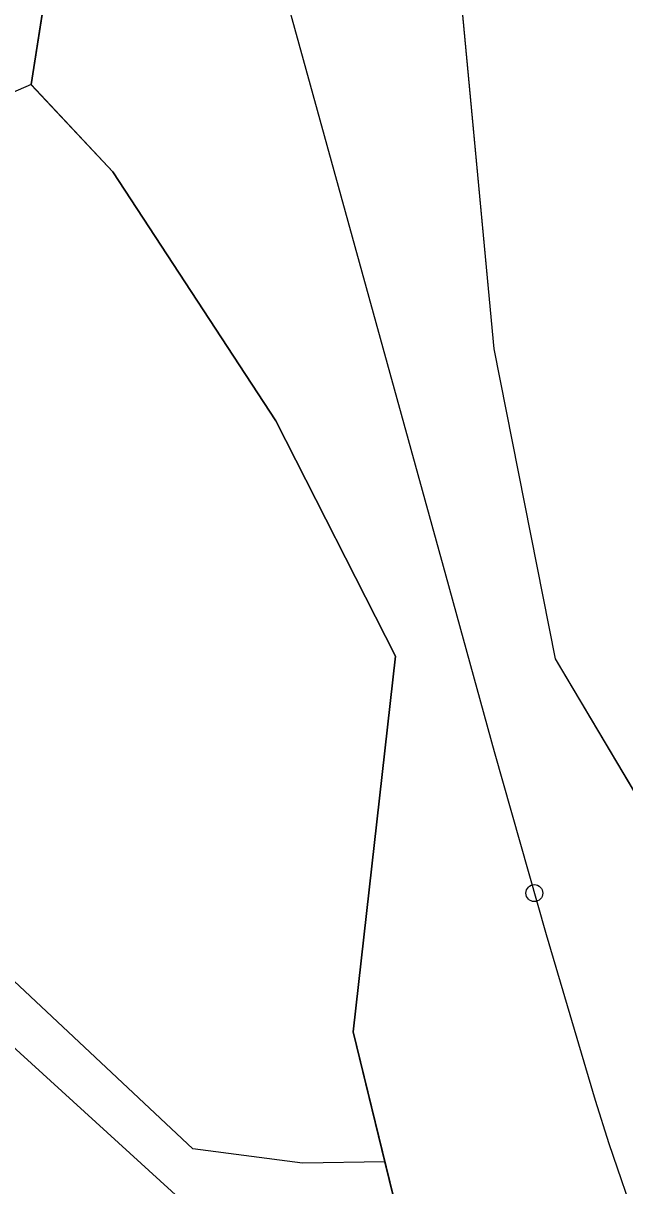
# Model space of a CAD drawing. Extents: x -866656 to -858817, y -1041816 to -1038653.
# Drawn here: x -864973 to -864919.6, y -1041046.4 to -1040943.1 of the extents above; entities that cross this region are included whole.
import ezdxf

# ---------------------------------------------------------------- set-up
doc = ezdxf.new("R2010")
doc.units = 0
for name, color, linetype in [('SZDC', 7, 'Continuous'), ('Vrstva 1', 7, 'Continuous'), ('Vrstva 53', 7, 'Continuous'), ('Vrstva 7', 7, 'Continuous')]:
    doc.layers.add(name, color=color, linetype=linetype)

msp = doc.modelspace()

# ---------------------------------------------------------------- linework, layer by layer
at = {"layer": 'SZDC'}
for points in [[(-864869.48, -1041156.3), (-864889.69, -1041132.82), (-864908.77, -1041095.23), (-864910.13, -1041091.21), (-864915.37, -1041075.7), (-864939.71, -1041049.14), (-864940.88, -1041044.32), (-864943.71, -1041032.76), (-864939.94, -1040999.35), (-864950.59, -1040978.43), (-864965.06, -1040956.29), (-864972.33, -1040948.54), (-864965.46, -1040904.57)], [(-864934.86, -1040933.14), (-864931.2, -1040972.04), (-864925.76, -1040999.58), (-864917, -1041014.31), (-864911.11, -1041024.22), (-864908.58, -1041028.48), (-864907.93, -1041036.91), (-864907.5, -1041042.63), (-864905.91, -1041063.49), (-864876.02, -1041096.59), (-864875.01, -1041097.53), (-864834, -1041135.62), (-864824.11, -1041144.81)]]:
    msp.add_lwpolyline(points, dxfattribs=at)
at = {"layer": 'Vrstva 1'}
for p, q in [((-864965.46, -1040904.57), (-864972.33, -1040948.54)), ((-864934.86, -1040933.14), (-864931.2, -1040972.04)), ((-864972.33, -1040948.54), (-864979.69, -1040951.7)), ((-864972.33, -1040948.54), (-864965.06, -1040956.29)), ((-864965.06, -1040956.29), (-864950.59, -1040978.43)), ((-864931.2, -1040972.04), (-864925.76, -1040999.58)), ((-864950.59, -1040978.43), (-864939.94, -1040999.35)), ((-864939.94, -1040999.35), (-864943.71, -1041032.76)), ((-864925.76, -1040999.58), (-864908.58, -1041028.48)), ((-864999.97, -1041003.81), (-864957.96, -1041043.16)), ((-865000.39, -1041009.99), (-864949.92, -1041055.94)), ((-864943.71, -1041032.76), (-864939.71, -1041049.14)), ((-864948.22, -1041044.44), (-864957.96, -1041043.16)), ((-864940.88, -1041044.32), (-864948.22, -1041044.44))]:
    msp.add_line(p, q, dxfattribs=at)
for points in [[(-864982.9, -1040820.53), (-864978.47, -1040836.58), (-864974.17, -1040852.14), (-864970.33, -1040866), (-864958.15, -1040909.99), (-864954.34, -1040923.87), (-864947.54, -1040948.55), (-864935.48, -1040992.22), (-864931.16, -1041007.84), (-864926.56, -1041024.11)], [(-864926.56, -1041024.11), (-864922.2, -1041038.83), (-864920.98, -1041042.68), (-864915.82, -1041057.75), (-864909.12, -1041074.27), (-864907.11, -1041078.62), (-864902.81, -1041087.2), (-864898.81, -1041094.49), (-864890.25, -1041108.16), (-864879.39, -1041122.98), (-864867.58, -1041136.64), (-864855.99, -1041148.2), (-864842.57, -1041160.16), (-864829.93, -1041170.59), (-864820.39, -1041178.29)]]:
    msp.add_lwpolyline(points, dxfattribs=at)
at = {"layer": 'Vrstva 53'}
for points in [[(-864869.48, -1041156.3), (-864889.69, -1041132.82), (-864908.77, -1041095.23), (-864910.13, -1041091.21), (-864915.37, -1041075.7), (-864939.71, -1041049.14), (-864940.88, -1041044.32), (-864943.71, -1041032.76), (-864939.94, -1040999.35), (-864950.59, -1040978.43), (-864965.06, -1040956.29), (-864972.33, -1040948.55), (-864965.46, -1040904.57)], [(-864934.86, -1040933.14), (-864931.2, -1040972.04), (-864925.76, -1040999.58), (-864917, -1041014.31), (-864911.11, -1041024.22), (-864908.58, -1041028.48), (-864907.93, -1041036.91), (-864907.5, -1041042.63), (-864905.91, -1041063.49), (-864876.02, -1041096.59), (-864875.01, -1041097.53), (-864834, -1041135.62), (-864824.11, -1041144.81)]]:
    msp.add_lwpolyline(points, dxfattribs=at)
at = {"layer": 'Vrstva 7'}
msp.add_circle((-864927.6, -1041020.42), 0.75, dxfattribs=at)

doc.saveas('drawing.dxf')
